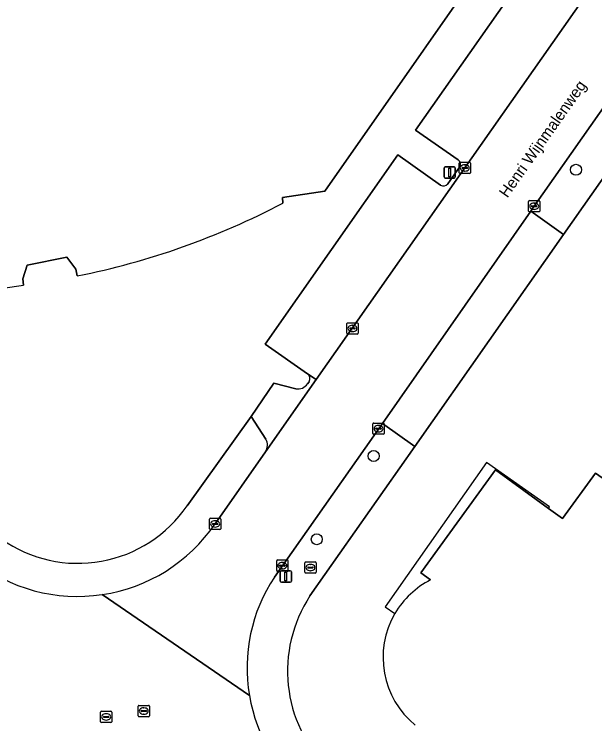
# Model space of a CAD drawing. Extents: x 155018 to 156648, y 383979 to 385733.
# Drawn here: x 155429.7 to 155481.2, y 385022.6 to 385085.5 of the extents above; entities that cross this region are included whole.
import ezdxf

# ---------------------------------------------------------------- set-up
doc = ezdxf.new("R2010")
doc.units = 0
for name, color, linetype in [('IMGEO_Boom', 7, 'Continuous'), ('IMGEO_Brandkraan', 7, 'Continuous'), ('IMGEO_Erf', 7, 'Continuous'), ('IMGEO_Kolk', 7, 'Continuous'), ('IMGEO_Lichtmast', 7, 'Continuous'), ('IMGEO_Openbare_ruimte_label', 7, 'Continuous'), ('IMGEO_Pand', 7, 'Continuous'), ('IMGEO_Pand_overbouw', 7, 'Continuous'), ('IMGEO_Parkeervlak_open', 7, 'Continuous'), ('IMGEO_Rijbaan_lokaal_gesloten', 7, 'Continuous'), ('IMGEO_Rijbaan_lokaal_open', 7, 'Continuous'), ('IMGEO_Rioolput', 7, 'Continuous'), ('IMGEO_Voetpad_open', 7, 'Continuous')]:
    doc.layers.add(name, color=color, linetype=linetype)

msp = doc.modelspace()

# ---------------------------------------------------------------- linework, layer by layer
at = {"layer": 'IMGEO_Boom'}
for centre in [(155479.483, 385071.717), (155461.546, 385046.336), (155456.512, 385038.962)]:
    msp.add_circle(centre, 0.489, dxfattribs=at)
at = {"layer": 'IMGEO_Brandkraan'}
for p, q in [((155455.446, 385036.028), (155455.446, 385036.88)), ((155455.521, 385036.954), (155456.373, 385036.954)), ((155456.447, 385036.88), (155456.447, 385036.028)), ((155455.705, 385036.448), (155455.705, 385036.46)), ((155456.143, 385036.411), (155455.745, 385036.411)), ((155455.748, 385036.497), (155456.146, 385036.497)), ((155455.957, 385036.174), (155455.932, 385036.174)), ((155455.934, 385036.734), (155455.959, 385036.734)), ((155456.189, 385036.46), (155456.189, 385036.448)), ((155456.373, 385035.954), (155455.521, 385035.954))]:
    msp.add_line(p, q, dxfattribs=at)
for points in [[(155455.446, 385036.028), (155455.446, 385036.88)], [(155455.521, 385036.954), (155456.373, 385036.954)], [(155456.447, 385036.88), (155456.447, 385036.028)], [(155456.373, 385035.954), (155455.521, 385035.954)]]:
    msp.add_lwpolyline(points, dxfattribs=at)
for centre, radius, start, end in [((155455.523, 385036.878), 0.0765, 91.55205, 178.44795), ((155455.523, 385036.878), 0.0765, 91.55205, 178.44795), ((155456.371, 385036.878), 0.0765, 1.55205, 88.44795), ((155456.371, 385036.878), 0.0765, 1.55205, 88.44795), ((155455.745, 385036.457), 0.0403, 85.87752, 175.75265), ((155455.742, 385036.447), 0.0366, 178.93798, 274.71019), ((155456.146, 385036.454), 0.043, 264.86636, 352.45326), ((155456.15, 385036.459), 0.0386, 1.73085, 96.63898), ((155455.523, 385036.03), 0.0765, 181.55205, 268.44795), ((155455.523, 385036.03), 0.0765, 181.55205, 268.44795), ((155456.371, 385036.03), 0.0765, 271.55205, 358.44795), ((155456.371, 385036.03), 0.0765, 271.55205, 358.44795)]:
    msp.add_arc(centre, radius, start, end, dxfattribs=at)
for centre, major_axis, ratio, start_param, end_param in [((155455.933, 385036.454), (-0.387, 0.002), 0.722429, 4.712389, 7.853982), ((155455.958, 385036.454), (-0.39, 0.002), 0.717154, 1.570796, 4.712389)]:
    msp.add_ellipse(centre, major_axis=major_axis, ratio=ratio, start_param=start_param, end_param=end_param, dxfattribs=at)
at = {"layer": 'IMGEO_Erf'}
for points in [[(155411.431, 385120.683), (155432.666, 385124.506), (155438.045, 385132.168), (155467.798, 385111.439), (155471.901, 385108.581), (155466.588, 385100.985), (155474.93, 385095.15), (155457.22, 385069.83), (155453.46, 385069.27), (155453.5, 385068.76)], [(155508.732, 385110.886), (155506.969, 385108.464), (155507.669, 385107.967), (155507.272, 385107.392), (155505.402, 385104.686), (155500.791, 385097.946), (155500, 385096.817), (155478.381, 385065.973), (155465.216, 385047.189), (155455.905, 385033.942)], [(155469.031, 385072.592), (155465.262, 385075.236), (155476.621, 385091.468), (155480.435, 385088.767)], [(155455.702, 385053.635), (155451.939, 385056.265), (155463.698, 385073.028), (155467.49, 385070.365)], [(155468.119, 385070.473), (155469.163, 385071.956)], [(155435.29, 385062.31), (155435.16, 385062.9), (155434.35, 385063.97), (155430.85, 385063.25), (155430.45, 385062.06), (155430.51, 385061.49)], [(155445.029, 385041.934), (155450.689, 385049.856), (155452.704, 385052.792), (155454.649, 385052.307)], [(155455.696, 385052.744), (155455.835, 385052.929)], [(155466.604, 385035.357), (155465.725, 385035.996), (155472.35, 385045.109), (155477.04, 385041.699), (155478.294, 385040.788), (155481.22, 385044.812), (155485.315, 385041.942), (155500, 385031.649), (155506.174, 385027.322), (155500, 385018.512), (155497.5, 385014.945), (155494.63, 385010.85), (155491.727, 385012.882), (155490.53, 385013.72), (155489.645, 385012.449), (155486.305, 385007.654)]]:
    msp.add_lwpolyline(points, dxfattribs=at)
for centre, radius, start, end in [((155468.806, 385072.214), 0.44, 324.20537, 59.24485), ((155467.743, 385070.779), 0.485, 238.59793, 320.88757), ((155422.065, 385128.577), 67.574, 281.28596, 297.72243), ((155420.086, 385128.881), 68.193, 262.5127, 278.79279), ((155455.395, 385053.212), 0.523, 327.28567, 54.05163), ((155454.845, 385053.31), 1.022, 258.94079, 326.36887), ((155435.349, 385048.549), 11.724, 234.73691, 325.65322), ((155470.085, 385028.489), 7.7, 116.87942, 149.62995), ((155466.098, 385027.279), 12.178, 146.82781, 225.25097), ((155470.091, 385028.479), 7.71, 149.58847, 231.05687)]:
    msp.add_arc(centre, radius, start, end, dxfattribs=at)
at = {"layer": 'IMGEO_Kolk'}
for p, q in [((155469.129, 385071.456), (155469.129, 385072.308)), ((155469.204, 385072.382), (155470.056, 385072.382)), ((155469.617, 385072.162), (155469.642, 385072.162)), ((155470.13, 385072.308), (155470.13, 385071.456)), ((155470.056, 385071.382), (155469.204, 385071.382)), ((155469.388, 385071.876), (155469.388, 385071.888)), ((155469.826, 385071.839), (155469.428, 385071.839)), ((155469.431, 385071.925), (155469.829, 385071.925)), ((155469.64, 385071.602), (155469.615, 385071.602)), ((155469.872, 385071.888), (155469.872, 385071.876)), ((155475.281, 385068.058), (155475.281, 385068.91)), ((155475.356, 385068.984), (155476.208, 385068.984)), ((155476.282, 385068.91), (155476.282, 385068.058)), ((155475.54, 385068.478), (155475.54, 385068.49)), ((155475.978, 385068.441), (155475.58, 385068.441)), ((155475.583, 385068.527), (155475.981, 385068.527)), ((155475.769, 385068.764), (155475.794, 385068.764)), ((155476.024, 385068.49), (155476.024, 385068.478)), ((155476.208, 385067.984), (155475.356, 385067.984)), ((155475.792, 385068.204), (155475.767, 385068.204)), ((155459.171, 385057.225), (155459.171, 385058.077)), ((155459.246, 385058.151), (155460.098, 385058.151)), ((155459.43, 385057.645), (155459.43, 385057.657)), ((155459.868, 385057.608), (155459.47, 385057.608)), ((155459.473, 385057.694), (155459.871, 385057.694)), ((155459.659, 385057.931), (155459.684, 385057.931)), ((155459.914, 385057.657), (155459.914, 385057.645)), ((155460.172, 385058.077), (155460.172, 385057.225)), ((155460.098, 385057.151), (155459.246, 385057.151)), ((155459.682, 385057.371), (155459.657, 385057.371)), ((155461.485, 385048.337), (155461.485, 385049.189)), ((155461.56, 385049.263), (155462.412, 385049.263)), ((155461.744, 385048.757), (155461.744, 385048.769)), ((155462.182, 385048.72), (155461.784, 385048.72)), ((155461.787, 385048.806), (155462.185, 385048.806)), ((155461.973, 385049.043), (155461.998, 385049.043)), ((155462.228, 385048.769), (155462.228, 385048.757)), ((155462.486, 385049.189), (155462.486, 385048.337)), ((155462.412, 385048.263), (155461.56, 385048.263)), ((155461.996, 385048.483), (155461.971, 385048.483)), ((155447.007, 385039.896), (155447.007, 385040.748)), ((155447.082, 385040.822), (155447.934, 385040.822)), ((155447.495, 385040.602), (155447.52, 385040.602)), ((155448.008, 385040.748), (155448.008, 385039.896)), ((155447.266, 385040.316), (155447.266, 385040.328)), ((155447.704, 385040.279), (155447.306, 385040.279)), ((155447.309, 385040.365), (155447.707, 385040.365)), ((155447.518, 385040.042), (155447.493, 385040.042)), ((155447.75, 385040.328), (155447.75, 385040.316)), ((155447.934, 385039.822), (155447.082, 385039.822)), ((155452.96, 385036.196), (155452.96, 385037.048)), ((155453.035, 385037.122), (155453.887, 385037.122)), ((155453.448, 385036.902), (155453.473, 385036.902)), ((155453.961, 385037.048), (155453.961, 385036.196)), ((155453.219, 385036.616), (155453.219, 385036.628)), ((155453.657, 385036.579), (155453.259, 385036.579)), ((155453.262, 385036.665), (155453.66, 385036.665)), ((155453.471, 385036.342), (155453.446, 385036.342)), ((155453.703, 385036.628), (155453.703, 385036.616)), ((155453.887, 385036.122), (155453.035, 385036.122))]:
    msp.add_line(p, q, dxfattribs=at)
for points in [[(155469.129, 385071.456), (155469.129, 385072.308)], [(155469.204, 385072.382), (155470.056, 385072.382)], [(155470.13, 385072.308), (155470.13, 385071.456)], [(155470.056, 385071.382), (155469.204, 385071.382)], [(155475.281, 385068.058), (155475.281, 385068.91)], [(155475.356, 385068.984), (155476.208, 385068.984)], [(155476.282, 385068.91), (155476.282, 385068.058)], [(155476.208, 385067.984), (155475.356, 385067.984)], [(155459.171, 385057.225), (155459.171, 385058.077)], [(155459.246, 385058.151), (155460.098, 385058.151)], [(155460.172, 385058.077), (155460.172, 385057.225)], [(155460.098, 385057.151), (155459.246, 385057.151)], [(155461.485, 385048.337), (155461.485, 385049.189)], [(155461.56, 385049.263), (155462.412, 385049.263)], [(155462.486, 385049.189), (155462.486, 385048.337)], [(155462.412, 385048.263), (155461.56, 385048.263)], [(155447.007, 385039.896), (155447.007, 385040.748)], [(155447.082, 385040.822), (155447.934, 385040.822)], [(155448.008, 385040.748), (155448.008, 385039.896)], [(155447.934, 385039.822), (155447.082, 385039.822)], [(155452.96, 385036.196), (155452.96, 385037.048)], [(155453.035, 385037.122), (155453.887, 385037.122)], [(155453.961, 385037.048), (155453.961, 385036.196)], [(155453.887, 385036.122), (155453.035, 385036.122)]]:
    msp.add_lwpolyline(points, dxfattribs=at)
for centre, radius, start, end in [((155469.206, 385072.306), 0.0765, 91.55205, 178.44795), ((155469.206, 385072.306), 0.0765, 91.55205, 178.44795), ((155470.054, 385072.306), 0.0765, 1.55205, 88.44795), ((155470.054, 385072.306), 0.0765, 1.55205, 88.44795), ((155469.206, 385071.458), 0.0765, 181.55205, 268.44795), ((155469.206, 385071.458), 0.0765, 181.55205, 268.44795), ((155469.428, 385071.885), 0.0403, 85.87752, 175.75265), ((155469.425, 385071.875), 0.0366, 178.93798, 274.71019), ((155469.829, 385071.882), 0.043, 264.86636, 352.45326), ((155469.833, 385071.887), 0.0386, 1.73085, 96.63898), ((155470.054, 385071.458), 0.0765, 271.55205, 358.44795), ((155470.054, 385071.458), 0.0765, 271.55205, 358.44795), ((155475.358, 385068.908), 0.0765, 91.55205, 178.44795), ((155475.358, 385068.908), 0.0765, 91.55205, 178.44795), ((155476.206, 385068.908), 0.0765, 1.55205, 88.44795), ((155476.206, 385068.908), 0.0765, 1.55205, 88.44795), ((155475.58, 385068.487), 0.0403, 85.87752, 175.75265), ((155475.577, 385068.477), 0.0366, 178.93798, 274.71019), ((155475.981, 385068.484), 0.043, 264.86636, 352.45326), ((155475.985, 385068.489), 0.0386, 1.73085, 96.63898), ((155475.358, 385068.06), 0.0765, 181.55205, 268.44795), ((155475.358, 385068.06), 0.0765, 181.55205, 268.44795), ((155476.206, 385068.06), 0.0765, 271.55205, 358.44795), ((155476.206, 385068.06), 0.0765, 271.55205, 358.44795), ((155459.248, 385058.075), 0.0765, 91.55205, 178.44795), ((155459.248, 385058.075), 0.0765, 91.55205, 178.44795), ((155459.47, 385057.654), 0.0403, 85.87752, 175.75265), ((155459.467, 385057.644), 0.0366, 178.93798, 274.71019), ((155459.871, 385057.651), 0.043, 264.86636, 352.45326), ((155459.875, 385057.656), 0.0386, 1.73085, 96.63898), ((155460.096, 385058.075), 0.0765, 1.55205, 88.44795), ((155460.096, 385058.075), 0.0765, 1.55205, 88.44795), ((155459.248, 385057.227), 0.0765, 181.55205, 268.44795), ((155459.248, 385057.227), 0.0765, 181.55205, 268.44795), ((155460.096, 385057.227), 0.0765, 271.55205, 358.44795), ((155460.096, 385057.227), 0.0765, 271.55205, 358.44795), ((155461.562, 385049.187), 0.0765, 91.55205, 178.44795), ((155461.562, 385049.187), 0.0765, 91.55205, 178.44795), ((155461.784, 385048.766), 0.0403, 85.87752, 175.75265), ((155461.781, 385048.756), 0.0366, 178.93798, 274.71019), ((155462.185, 385048.763), 0.043, 264.86636, 352.45326), ((155462.189, 385048.768), 0.0386, 1.73085, 96.63898), ((155462.41, 385049.187), 0.0765, 1.55205, 88.44795), ((155462.41, 385049.187), 0.0765, 1.55205, 88.44795), ((155461.562, 385048.339), 0.0765, 181.55205, 268.44795), ((155461.562, 385048.339), 0.0765, 181.55205, 268.44795), ((155462.41, 385048.339), 0.0765, 271.55205, 358.44795), ((155462.41, 385048.339), 0.0765, 271.55205, 358.44795), ((155447.084, 385040.746), 0.0765, 91.55205, 178.44795), ((155447.084, 385040.746), 0.0765, 91.55205, 178.44795), ((155447.932, 385040.746), 0.0765, 1.55205, 88.44795), ((155447.932, 385040.746), 0.0765, 1.55205, 88.44795), ((155447.306, 385040.325), 0.0403, 85.87752, 175.75265), ((155447.303, 385040.315), 0.0366, 178.93798, 274.71019), ((155447.707, 385040.322), 0.043, 264.86636, 352.45326), ((155447.711, 385040.327), 0.0386, 1.73085, 96.63898), ((155447.084, 385039.898), 0.0765, 181.55205, 268.44795), ((155447.084, 385039.898), 0.0765, 181.55205, 268.44795), ((155447.932, 385039.898), 0.0765, 271.55205, 358.44795), ((155447.932, 385039.898), 0.0765, 271.55205, 358.44795), ((155453.037, 385037.046), 0.0765, 91.55205, 178.44795), ((155453.037, 385037.046), 0.0765, 91.55205, 178.44795), ((155453.885, 385037.046), 0.0765, 1.55205, 88.44795), ((155453.885, 385037.046), 0.0765, 1.55205, 88.44795), ((155453.037, 385036.198), 0.0765, 181.55205, 268.44795), ((155453.037, 385036.198), 0.0765, 181.55205, 268.44795), ((155453.259, 385036.625), 0.0403, 85.87752, 175.75265), ((155453.256, 385036.615), 0.0366, 178.93798, 274.71019), ((155453.66, 385036.622), 0.043, 264.86636, 352.45326), ((155453.664, 385036.627), 0.0386, 1.73085, 96.63898), ((155453.885, 385036.198), 0.0765, 271.55205, 358.44795), ((155453.885, 385036.198), 0.0765, 271.55205, 358.44795)]:
    msp.add_arc(centre, radius, start, end, dxfattribs=at)
for centre, major_axis, ratio, start_param, end_param in [((155469.616, 385071.882), (-0.387, 0.002), 0.722429, 4.712389, 7.853982), ((155469.641, 385071.882), (-0.39, 0.002), 0.717154, 1.570796, 4.712389), ((155475.768, 385068.484), (-0.387, 0.002), 0.722429, 4.712389, 7.853982), ((155475.793, 385068.484), (-0.39, 0.002), 0.717154, 1.570796, 4.712389), ((155459.658, 385057.651), (-0.387, 0.002), 0.722429, 4.712389, 7.853982), ((155459.683, 385057.651), (-0.39, 0.002), 0.717154, 1.570796, 4.712389), ((155461.972, 385048.763), (-0.387, 0.002), 0.722429, 4.712389, 7.853982), ((155461.997, 385048.763), (-0.39, 0.002), 0.717154, 1.570796, 4.712389), ((155447.494, 385040.322), (-0.387, 0.002), 0.722429, 4.712389, 7.853982), ((155447.519, 385040.322), (-0.39, 0.002), 0.717154, 1.570796, 4.712389), ((155453.447, 385036.622), (-0.387, 0.002), 0.722429, 4.712389, 7.853982), ((155453.472, 385036.622), (-0.39, 0.002), 0.717154, 1.570796, 4.712389)]:
    msp.add_ellipse(centre, major_axis=major_axis, ratio=ratio, start_param=start_param, end_param=end_param, dxfattribs=at)
at = {"layer": 'IMGEO_Lichtmast'}
for p, q in [((155467.794, 385071.078), (155467.794, 385071.878)), ((155467.794, 385071.878), (155467.794, 385071.078)), ((155467.894, 385071.978), (155468.684, 385071.978)), ((155468.684, 385071.978), (155467.894, 385071.978)), ((155468.784, 385071.878), (155468.784, 385071.078)), ((155468.784, 385071.078), (155468.784, 385071.878)), ((155468.684, 385070.978), (155467.894, 385070.978)), ((155467.894, 385070.978), (155468.684, 385070.978)), ((155453.373, 385036.159), (155454.163, 385036.159)), ((155454.163, 385036.159), (155453.373, 385036.159)), ((155453.273, 385035.259), (155453.273, 385036.059)), ((155453.273, 385036.059), (155453.273, 385035.259)), ((155454.263, 385036.059), (155454.263, 385035.259)), ((155454.263, 385035.259), (155454.263, 385036.059)), ((155454.163, 385035.159), (155453.373, 385035.159)), ((155453.373, 385035.159), (155454.163, 385035.159))]:
    msp.add_line(p, q, dxfattribs=at)
for points in [[(155468.214, 385071.853), (155468.364, 385071.853), (155468.364, 385071.103), (155468.214, 385071.103), (155468.214, 385071.853)], [(155453.693, 385036.034), (155453.843, 385036.034), (155453.843, 385035.284), (155453.693, 385035.284), (155453.693, 385036.034)]]:
    msp.add_lwpolyline(points, dxfattribs=at)
for centre, start, end in [((155467.894, 385071.878), 90, 180), ((155467.894, 385071.878), 90, 180), ((155468.684, 385071.878), 0, 90), ((155468.684, 385071.878), 360, 90), ((155467.894, 385071.078), 180, 270), ((155467.894, 385071.078), 180, 270), ((155468.684, 385071.078), 270, 0), ((155468.684, 385071.078), 270, 0), ((155453.373, 385036.059), 90, 180), ((155453.373, 385036.059), 90, 180), ((155454.163, 385036.059), 0, 90), ((155454.163, 385036.059), 360, 90), ((155453.373, 385035.259), 180, 270), ((155453.373, 385035.259), 180, 270), ((155454.163, 385035.259), 270, 0), ((155454.163, 385035.259), 270, 0)]:
    msp.add_arc(centre, 0.1, start, end, dxfattribs=at)
at = {"layer": 'IMGEO_Pand'}
for points in [[(155453.5, 385068.76), (155453.46, 385069.27), (155457.22, 385069.83), (155474.93, 385095.15), (155466.588, 385100.985), (155471.901, 385108.581), (155467.798, 385111.439), (155438.045, 385132.168), (155432.666, 385124.506), (155411.431, 385120.683), (155384.95, 385082.874), (155382.08, 385078.78), (155407.39, 385061.04), (155411.11, 385061.77), (155411.2, 385061.27)], [(155430.51, 385061.49), (155430.45, 385062.06), (155430.85, 385063.25), (155434.35, 385063.97), (155435.16, 385062.9), (155435.29, 385062.31)], [(155469.034, 385020.841), (155468.91, 385019.67), (155486.24, 385007.56), (155486.305, 385007.654), (155489.645, 385012.449), (155490.53, 385013.72), (155491.727, 385012.882), (155494.63, 385010.85), (155497.5, 385014.945), (155500, 385018.512), (155506.174, 385027.322), (155500, 385031.649), (155485.315, 385041.942), (155481.22, 385044.812), (155478.294, 385040.788), (155477.04, 385041.699), (155472.35, 385045.109), (155465.725, 385035.996), (155466.604, 385035.357)]]:
    msp.add_lwpolyline(points, dxfattribs=at)
for centre, radius, start, end in [((155422.065, 385128.577), 67.574, 281.28596, 297.72243), ((155420.086, 385128.881), 68.193, 262.5127, 278.79279), ((155470.085, 385028.489), 7.7, 116.87942, 149.62995), ((155470.091, 385028.479), 7.71, 149.58847, 231.05687)]:
    msp.add_arc(centre, radius, start, end, dxfattribs=at)
at = {"layer": 'IMGEO_Pand_overbouw'}
for points in [[(155477.142, 385041.839), (155471.554, 385045.76), (155462.587, 385032.981), (155463.442, 385032.382)], [(155466.604, 385035.357), (155465.725, 385035.996), (155472.35, 385045.109), (155477.04, 385041.699), (155477.142, 385041.839)]]:
    msp.add_lwpolyline(points, dxfattribs=at)
msp.add_arc((155470.085, 385028.489), 7.7, 116.87942, 149.62995, dxfattribs=at)
at = {"layer": 'IMGEO_Parkeervlak_open'}
for points in [[(155467.49, 385070.365), (155463.698, 385073.028), (155451.939, 385056.265), (155455.702, 385053.635), (155456.449, 385053.113), (155481.116, 385088.283), (155480.435, 385088.767), (155476.621, 385091.468), (155465.262, 385075.236), (155469.031, 385072.592)], [(155469.163, 385071.956), (155468.119, 385070.473)]]:
    msp.add_lwpolyline(points, dxfattribs=at)
for centre, radius, start, end in [((155468.806, 385072.214), 0.44, 324.20537, 59.24485), ((155467.743, 385070.779), 0.485, 238.59793, 320.88757)]:
    msp.add_arc(centre, radius, start, end, dxfattribs=at)
at = {"layer": 'IMGEO_Rijbaan_lokaal_gesloten'}
for points in [[(155507.876, 385127.146), (155504.079, 385121.005), (155503.176, 385119.645), (155500, 385115.169), (155498.158, 385112.573), (155495.376, 385108.61), (155491.551, 385103.161), (155491.432, 385103.018), (155481.116, 385088.283), (155456.449, 385053.113), (155451.957, 385046.708), (155447.504, 385040.321)], [(155452.761, 385035.606), (155462.333, 385049.231), (155475.481, 385068.042), (155475.777, 385068.485), (155497.6, 385099.605)], [(155450.535, 385025.116), (155437.49, 385034.055)], [(155437.49, 385034.055), (155450.535, 385025.116)]]:
    msp.add_lwpolyline(points, dxfattribs=at)
for centre, radius, start, end in [((155435.31, 385048.674), 14.781, 278.48196, 325.58845), ((155435.31, 385048.675), 14.782, 231.37453, 278.4802), ((155464.887, 385027.552), 14.557, 146.40717, 189.63169), ((155464.878, 385027.55), 14.548, 189.63276, 232.88851)]:
    msp.add_arc(centre, radius, start, end, dxfattribs=at)
at = {"layer": 'IMGEO_Rijbaan_lokaal_open'}
for points in [[(155456.449, 385053.113), (155455.702, 385053.635)], [(155454.649, 385052.307), (155452.704, 385052.792), (155450.689, 385049.856), (155451.995, 385047.844)], [(155451.957, 385046.708), (155456.449, 385053.113)], [(155455.835, 385052.929), (155455.696, 385052.744)]]:
    msp.add_lwpolyline(points, dxfattribs=at)
for centre, radius, start, end in [((155455.395, 385053.212), 0.523, 327.28567, 54.05163), ((155454.845, 385053.31), 1.022, 258.94079, 326.36887), ((155451.074, 385047.306), 1.066, 325.87685, 30.29141)]:
    msp.add_arc(centre, radius, start, end, dxfattribs=at)
at = {"layer": 'IMGEO_Rioolput'}
for p, q in [((155440.756, 385024.23), (155441.608, 385024.23)), ((155437.347, 385022.788), (155437.347, 385023.64)), ((155437.422, 385023.714), (155438.274, 385023.714)), ((155438.348, 385023.64), (155438.348, 385022.788)), ((155440.681, 385023.304), (155440.681, 385024.156)), ((155440.94, 385023.724), (155440.94, 385023.736)), ((155441.378, 385023.687), (155440.98, 385023.687)), ((155440.983, 385023.773), (155441.381, 385023.773)), ((155441.169, 385024.01), (155441.194, 385024.01)), ((155441.424, 385023.736), (155441.424, 385023.724)), ((155441.682, 385024.156), (155441.682, 385023.304)), ((155437.606, 385023.208), (155437.606, 385023.22)), ((155438.044, 385023.171), (155437.646, 385023.171)), ((155437.649, 385023.257), (155438.047, 385023.257)), ((155437.858, 385022.934), (155437.833, 385022.934)), ((155437.835, 385023.494), (155437.86, 385023.494)), ((155438.09, 385023.22), (155438.09, 385023.208)), ((155441.608, 385023.23), (155440.756, 385023.23)), ((155441.192, 385023.45), (155441.167, 385023.45)), ((155438.274, 385022.714), (155437.422, 385022.714))]:
    msp.add_line(p, q, dxfattribs=at)
for points in [[(155440.756, 385024.23), (155441.608, 385024.23)], [(155437.347, 385022.788), (155437.347, 385023.64)], [(155437.422, 385023.714), (155438.274, 385023.714)], [(155438.348, 385023.64), (155438.348, 385022.788)], [(155440.681, 385023.304), (155440.681, 385024.156)], [(155441.682, 385024.156), (155441.682, 385023.304)], [(155441.608, 385023.23), (155440.756, 385023.23)], [(155438.274, 385022.714), (155437.422, 385022.714)]]:
    msp.add_lwpolyline(points, dxfattribs=at)
for centre, radius, start, end in [((155440.758, 385024.154), 0.0765, 91.55205, 178.44795), ((155440.758, 385024.154), 0.0765, 91.55205, 178.44795), ((155441.606, 385024.154), 0.0765, 1.55205, 88.44795), ((155441.606, 385024.154), 0.0765, 1.55205, 88.44795), ((155437.424, 385023.638), 0.0765, 91.55205, 178.44795), ((155437.424, 385023.638), 0.0765, 91.55205, 178.44795), ((155438.272, 385023.638), 0.0765, 1.55205, 88.44795), ((155438.272, 385023.638), 0.0765, 1.55205, 88.44795), ((155440.98, 385023.733), 0.0403, 85.87752, 175.75265), ((155440.977, 385023.723), 0.0366, 178.93798, 274.71019), ((155441.381, 385023.73), 0.043, 264.86636, 352.45326), ((155441.385, 385023.735), 0.0386, 1.73085, 96.63898), ((155437.646, 385023.217), 0.0403, 85.87752, 175.75265), ((155437.643, 385023.207), 0.0366, 178.93798, 274.71019), ((155438.047, 385023.214), 0.043, 264.86636, 352.45326), ((155438.051, 385023.219), 0.0386, 1.73085, 96.63898), ((155440.758, 385023.306), 0.0765, 181.55205, 268.44795), ((155440.758, 385023.306), 0.0765, 181.55205, 268.44795), ((155441.606, 385023.306), 0.0765, 271.55205, 358.44795), ((155441.606, 385023.306), 0.0765, 271.55205, 358.44795), ((155437.424, 385022.79), 0.0765, 181.55205, 268.44795), ((155437.424, 385022.79), 0.0765, 181.55205, 268.44795), ((155438.272, 385022.79), 0.0765, 271.55205, 358.44795), ((155438.272, 385022.79), 0.0765, 271.55205, 358.44795)]:
    msp.add_arc(centre, radius, start, end, dxfattribs=at)
for centre, major_axis, ratio, start_param, end_param in [((155441.168, 385023.73), (-0.387, 0.002), 0.722429, 4.712389, 7.853982), ((155441.193, 385023.73), (-0.39, 0.002), 0.717154, 1.570796, 4.712389), ((155437.834, 385023.214), (-0.387, 0.002), 0.722429, 4.712389, 7.853982), ((155437.859, 385023.214), (-0.39, 0.002), 0.717154, 1.570796, 4.712389)]:
    msp.add_ellipse(centre, major_axis=major_axis, ratio=ratio, start_param=start_param, end_param=end_param, dxfattribs=at)
at = {"layer": 'IMGEO_Voetpad_open'}
for points in [[(155475.481, 385068.042), (155478.381, 385065.973), (155500, 385096.817), (155500.791, 385097.946), (155500, 385098.507), (155497.894, 385100), (155497.6, 385099.605), (155475.777, 385068.485)], [(155465.216, 385047.189), (155478.381, 385065.973), (155475.481, 385068.042), (155462.333, 385049.231)]]:
    msp.add_lwpolyline(points, close=True, dxfattribs=at)
for points in [[(155451.995, 385047.844), (155450.689, 385049.856), (155445.029, 385041.934)], [(155455.905, 385033.942), (155465.216, 385047.189), (155462.333, 385049.231), (155452.761, 385035.606)], [(155447.504, 385040.321), (155451.957, 385046.708)]]:
    msp.add_lwpolyline(points, dxfattribs=at)
for centre, radius, start, end in [((155451.074, 385047.306), 1.066, 325.87685, 30.29141), ((155435.349, 385048.549), 11.724, 234.73691, 325.65322), ((155435.31, 385048.674), 14.781, 278.48196, 325.58845), ((155435.31, 385048.675), 14.782, 231.37453, 278.4802), ((155464.887, 385027.552), 14.557, 146.40717, 189.63169), ((155466.098, 385027.279), 12.178, 146.82781, 225.25097), ((155464.878, 385027.55), 14.548, 189.63276, 232.88851)]:
    msp.add_arc(centre, radius, start, end, dxfattribs=at)

# ---------------------------------------------------------------- texts
at = {"layer": 'IMGEO_Openbare_ruimte_label'}
msp.add_text('Henri Wijnmalenweg', height=1, rotation=54.89531, dxfattribs=at).set_placement((155473.402, 385069.162))

doc.saveas('drawing.dxf')
